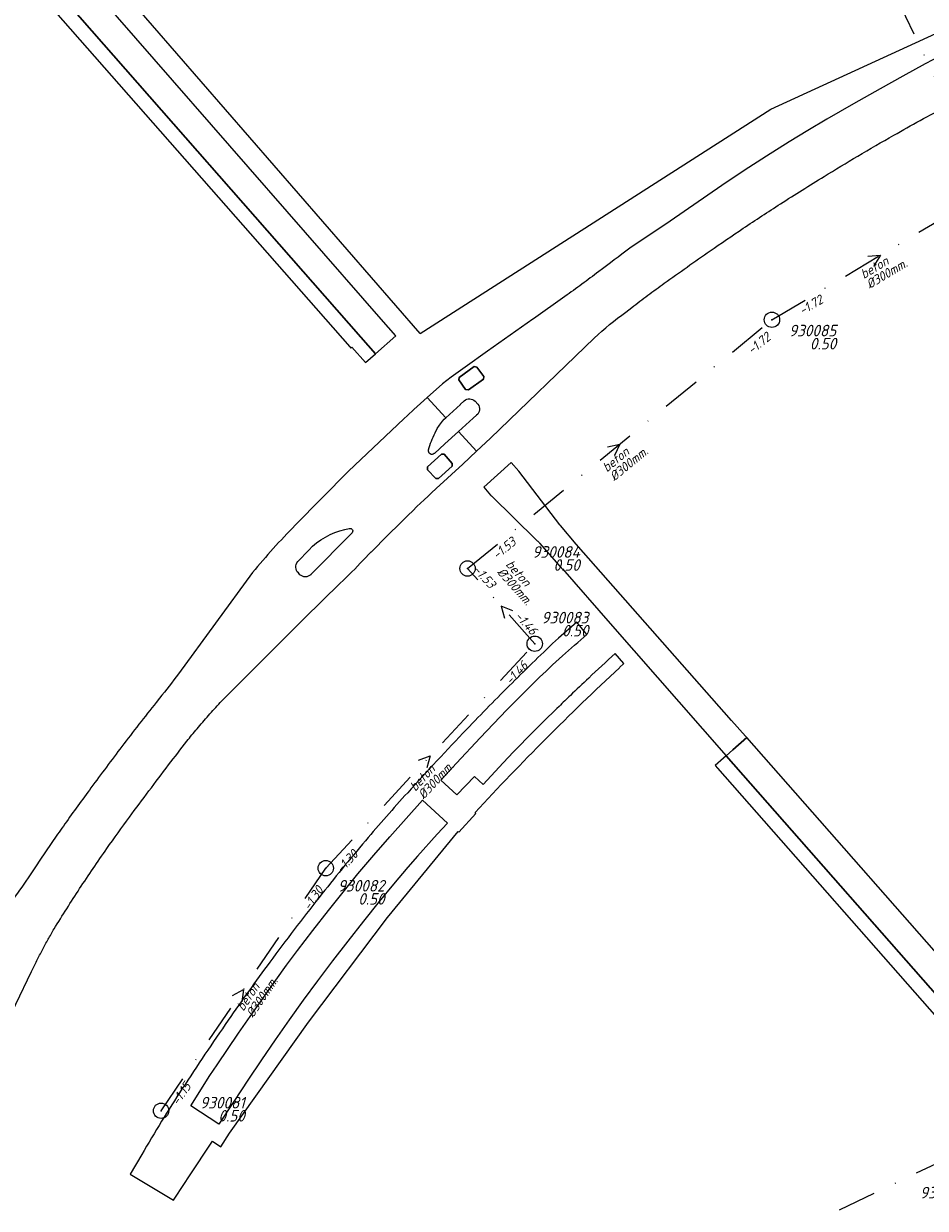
# Model space of a CAD drawing. Extents: x 148869 to 161638, y 453607 to 469810.
# Tile 675 of 1056: x 153787 to 153904, y 468300 to 468453. Entities that reach past the tile are written whole.
import ezdxf
from ezdxf.enums import TextEntityAlignment as Align
from ezdxf.lldxf.tags import DXFTag

# ---------------------------------------------------------------- set-up
doc = ezdxf.new("R2010")
doc.units = 0
doc.header["$PDMODE"] = 32
doc.header["$PDSIZE"] = 2
doc.linetypes.add('RI-VWA', pattern=[11, 5, -3, 0, -3])
doc.layers.get('0').update_dxf_attribs({"linetype": 'CONTINUOUS'})
for name, color, linetype in [('B-OI-RI-BOB-T18-niet meenemen', 252, 'CONTINUOUS'), ('B-OI-RI-DIAMETER-T18-niet meenemen', 252, 'CONTINUOUS'), ('B-OI-RI-MATERIAAL-T18-niet meenemen', 252, 'CONTINUOUS'), ('B-OI-RI-STROOMRICHTING-S-niet meenemen', 252, 'CONTINUOUS'), ('B-OI-RI-VWA_PUTDEKSELHOOGTE-T25-niet meenemen', 252, 'CONTINUOUS'), ('gs dwa', 252, 'CONTINUOUS')]:
    doc.layers.add(name, color=color, linetype=linetype)
for name, color, linetype, lineweight in [('B-OI-RI-PERSLEIDING-G-niet meenemen', 190, 'RI-PERS', 18), ('B-OI-RI-VWA_TRANSPORTLEIDING-G-niet meenemen', 252, 'RI-VWA', 18), ('B-RO-VH-VERHARDING_ASFALT-GV', 251, 'CONTINUOUS', 18), ('B-RO-VH-VERHARDING_OPEN-GV', 251, 'CONTINUOUS', 18)]:
    doc.layers.add(name, color=color, linetype=linetype, lineweight=lineweight)
doc.styles.add('iso15', font='ISO.shx', dxfattribs={"oblique": 15})
doc.styles.add('NLCS-ISO-M750_CURSIEF', font='NLCS-ISO.ttf', dxfattribs={"oblique": 15})
tags = doc.linetypes.add('RI-PERS', pattern='A,7,-2,["P",Standard,S=1.8,R=0,X=-0.5,Y=-0.9],-2,7,-2,[102,NLCS.SHX,S=1,R=180,X=0,Y=0],-2', length=22).pattern_tags.tags
tags[6] = DXFTag(74, 10)

# ---------------------------------------------------------------- blocks, each defined once
blk = doc.blocks.new('ACMAP_ANN_TEMPLATE_diam')
at = {"color": 0, "linetype": 'ByBlock', "style": 'iso15', "oblique": 15}
blk.add_attdef('diam', (0.5, -1.3), '', height=1.2, dxfattribs=at)
blk = doc.blocks.new('ACMAP_ANN_TEMPLATE_mat')
at = {"color": 0, "linetype": 'ByBlock', "style": 'iso15', "oblique": 15}
blk.add_attdef('mat', (0.5, 0.2), '', height=1.2, dxfattribs=at)
blk = doc.blocks.new('ACMAP_ANN_TEMPLATE_nap-l')
at = {"color": 0, "linetype": 'ByBlock', "style": 'iso15', "oblique": 15}
blk.add_attdef('nap-l', (3.3, 0.2), '', height=1.2, dxfattribs=at)
blk = doc.blocks.new('ACMAP_ANN_TEMPLATE_nap-r')
at = {"color": 0, "linetype": 'ByBlock', "style": 'iso15', "oblique": 15}
blk.add_attdef('nap-r', text='', height=1.2, dxfattribs=at).set_placement((-4.1, 0.2), align=Align.RIGHT)
blk = doc.blocks.new('ACMAP_ANN_TEMPLATE_puth-dwa')
at = {"color": 0, "linetype": 'ByBlock', "style": 'iso15', "oblique": 15}
blk.add_attdef('puth-dwa', text='', height=1.5, dxfattribs=at).set_placement((2.7, 1), align=Align.RIGHT)
blk = doc.blocks.new('ACMAP_ANN_TEMPLATE_putnr-dwa')
at = {"color": 0, "linetype": 'ByBlock', "style": 'iso15', "oblique": 15}
blk.add_attdef('putnr-dwa', text='', height=1.5, dxfattribs=at).set_placement((2.7, 2.7), align=Align.RIGHT)

msp = doc.modelspace()

# ---------------------------------------------------------------- linework, layer by layer
at = {"layer": 'B-OI-RI-PERSLEIDING-G-niet meenemen'}
for p, q in [((153838.9, 468413.2), (153781.6, 468479.2)), ((153884.4, 468442.3), (153949, 468471.9)), ((153838.9, 468413.2), (153884.4, 468442.3))]:
    msp.add_line(p, q, dxfattribs=at)
at = {"layer": 'B-OI-RI-STROOMRICHTING-S-niet meenemen'}
for points in [[(153897.03, 468423.23), (153898.64, 468423.35), (153897.77, 468421.99)], [(153863.24, 468398.48), (153864.81, 468398.83), (153864.15, 468397.36)], [(153850.92, 468377.22), (153849.42, 468377.81), (153849.84, 468376.26)], [(153838.71, 468357.81), (153840.22, 468358.37), (153839.77, 468356.83)], [(153814.57, 468327.28), (153815.98, 468328.07), (153815.76, 468326.47)]]:
    msp.add_lwpolyline(points, dxfattribs=at)
at = {"layer": 'B-OI-RI-VWA_TRANSPORTLEIDING-G-niet meenemen'}
for p, q in [((153886.47, 468486.65), (153912.72, 468431.73)), ((153884.56, 468414.97), (153912.72, 468431.73)), ((153845.06, 468382.69), (153884.56, 468414.97)), ((153853.78, 468372.93), (153845.06, 468382.69)), ((153826.66, 468343.81), (153853.78, 468372.93)), ((153805.29, 468312.32), (153826.66, 468343.81)), ((153873.3, 468289.88), (153909.71, 468307.29))]:
    msp.add_line(p, q, dxfattribs=at)
at = {"layer": 'B-RO-VH-VERHARDING_ASFALT-GV', "flags": 128}
for points in [[(153910.41, 468452.07), (153910.12, 468451.95), (153910.4, 468451.27), (153907.43, 468449.73), (153904.47, 468448.17), (153901.53, 468446.58), (153898.6, 468444.96), (153895.14, 468443), (153891.7, 468441.01), (153889.24, 468439.55), (153886.79, 468438.06), (153883.86, 468436.21), (153880.95, 468434.32), (153878.07, 468432.4), (153871.34, 468427.77), (153866.1, 468424.26)], [(153857.7, 468417.99), (153853.62, 468415.11), (153853.52, 468415.04), (153847.66, 468410.9), (153844.73, 468408.84), (153842.94, 468407.54), (153841.83, 468406.64), (153839.82, 468404.87), (153842.23, 468402.24), (153844.14, 468403.97), (153844.12, 468403.99), (153844.63, 468404.44)], [(153865.6, 468415.96), (153866.36, 468416.57)], [(153846.24, 468402.57), (153845.77, 468402.18), (153843.87, 468400.46), (153846.23, 468397.9), (153848.04, 468399.59), (153861.5, 468412.6)], [(153840.85, 468400.29), (153841.13, 468400.84), (153841.41, 468401.28), (153841.8, 468401.8), (153842.02, 468402.05), (153842.23, 468402.24), (153839.82, 468404.87), (153838.07, 468403.31), (153837.27, 468402.55), (153836.8, 468402.1), (153829.62, 468395.33), (153822.7, 468388.31)], [(153846.03, 468404.4), (153846.39, 468404.03)], [(153831.5, 468383.77), (153832.56, 468384.84), (153832.58, 468384.86), (153834.67, 468386.96), (153835.24, 468387.53), (153835.74, 468388.03), (153837.37, 468389.62), (153837.94, 468390.19), (153838.49, 468390.72), (153839.44, 468391.62), (153839.93, 468392.09), (153840.43, 468392.55), (153841.5, 468393.54), (153841.95, 468393.95), (153842.99, 468394.9), (153844.46, 468396.25), (153846.23, 468397.9), (153843.87, 468400.46), (153842.12, 468398.88), (153840.79, 468397.63), (153840.74, 468397.6)], [(153840, 468398.07), (153839.98, 468398.1)], [(153863.55, 468375.57), (153863.57, 468375.54), (153878.64, 468358.4), (153879.49, 468359.16), (153881.29, 468360.78), (153881.14, 468360.94), (153879.32, 468362.96), (153859.17, 468385.86), (153857.13, 468388.27), (153857.11, 468388.29), (153857.08, 468388.33), (153857.04, 468388.38), (153851.71, 468395.33), (153851.7, 468395.33), (153850.74, 468396.46), (153847.17, 468393.24), (153847.16, 468393.23), (153848.06, 468392.22), (153848.06, 468392.23), (153848.18, 468392.08), (153848.17, 468392.12), (153854.01, 468386.36)], [(153829.15, 468387.76), (153829.69, 468387.89)], [(153830, 468387.23), (153824.72, 468381.91), (153824.72, 468381.89)], [(153823.02, 468383.59), (153824.46, 468385.09)], [(153854.36, 468386.08), (153854.39, 468385.99), (153857.22, 468382.8), (153857.35, 468382.65), (153857.37, 468382.63), (153863.55, 468375.57)], [(153817.16, 468382.16), (153807.54, 468369.03)], [(153823.31, 468381.89), (153823.1, 468382.11)], [(153812.97, 468365.29), (153823.87, 468376.22), (153828.53, 468380.78)], [(153805.09, 468365.85), (153804.66, 468365.32)], [(153789.83, 468345.25), (153788.82, 468343.72)], [(153784.38, 468321.91), (153788.48, 468330.38)]]:
    msp.add_lwpolyline(points, dxfattribs=at)
at = {"layer": 'B-RO-VH-VERHARDING_ASFALT-GV'}
for points in [[(153903.82, 468440.85, -0.004073), (153907.3, 468442.73)], [(153900.37, 468438.92, -0.003854), (153903.82, 468440.85)], [(153895.7, 468436.21, -0.00416), (153900.37, 468438.92)], [(153891.33, 468433.56, -0.004831), (153895.7, 468436.21)], [(153885.68, 468430.02, -0.004582), (153891.33, 468433.56)], [(153880.83, 468426.84, -0.004729), (153885.68, 468430.02)], [(153876.54, 468423.91, -0.005244), (153880.83, 468426.84)], [(153866.1, 468424.26, -0.00242), (153862.08, 468421.22)], [(153870.58, 468419.7, -0.003724), (153876.54, 468423.91)], [(153862.08, 468421.22, -0.002572), (153859.9, 468419.59)], [(153859.9, 468419.59, -0.002649), (153857.7, 468417.99)], [(153868.46, 468418.15, -0.003581), (153870.58, 468419.7)], [(153866.36, 468416.57, -0.003274), (153868.46, 468418.15)], [(153861.5, 468412.6, -0.030198), (153865.6, 468415.96)], [(153844.63, 468404.44, -0.414388), (153846.03, 468404.4)], [(153846.39, 468404.03, -0.407344), (153846.24, 468402.57)], [(153839.98, 468398.1, -0.041516), (153840.85, 468400.29)], [(153840.74, 468397.6, -0.728383), (153840, 468398.07)], [(153822.7, 468388.31, 0.008503), (153819.84, 468385.28)], [(153824.46, 468385.09, -0.1485), (153829.15, 468387.76)], [(153829.69, 468387.89, -0.835312), (153830, 468387.23)], [(153854.01, 468386.36, -0.057606), (153854.36, 468386.08)], [(153819.84, 468385.28, 0.008099), (153817.16, 468382.16)], [(153823.1, 468382.11, -0.378777), (153823.02, 468383.59)], [(153828.53, 468380.78, 0.019127), (153831.5, 468383.77)], [(153824.72, 468381.89, -0.400284), (153823.31, 468381.89)], [(153807.54, 468369.03, -0.011704), (153805.09, 468365.85)], [(153804.66, 468365.32, 0.003139), (153802.41, 468362.47)], [(153811.44, 468363.61, -0.009038), (153812.97, 468365.29)], [(153809.95, 468361.89, -0.008121), (153811.44, 468363.61)], [(153802.41, 468362.47, 0.00391), (153800.2, 468359.59)], [(153808.64, 468360.28, -0.007198), (153809.95, 468361.89)], [(153806.26, 468357.2, -0.004214), (153808.64, 468360.28)], [(153800.2, 468359.59, 0.003648), (153796.19, 468354.23)], [(153801.18, 468350.43, -0.003948), (153806.26, 468357.2)], [(153796.19, 468354.23, 0.004116), (153792.79, 468349.54)], [(153792.79, 468349.54, 0.004144), (153791.3, 468347.41)], [(153798.24, 468346.34, -0.00655), (153801.18, 468350.43)], [(153791.3, 468347.41, 0.004677), (153789.83, 468345.25)], [(153794.72, 468341.16, -0.006333), (153798.24, 468346.34)], [(153788.82, 468343.72, -0.017602), (153784.37, 468337.49)], [(153791.4, 468335.91, -0.006566), (153794.72, 468341.16)], [(153790.63, 468334.57, -0.006674), (153791.4, 468335.91)], [(153789.89, 468333.22, -0.005797), (153790.63, 468334.57)], [(153789.17, 468331.8, -0.006195), (153789.89, 468333.22)], [(153788.48, 468330.38, -0.006476), (153789.17, 468331.8)]]:
    msp.add_lwpolyline(points, format="xyb", dxfattribs=at)
at = {"layer": 'B-RO-VH-VERHARDING_ASFALT-GV', "flags": 128}
for points in [[(153845.9, 468408.9), (153846.25, 468408.84), (153847.17, 468407.59), (153847.11, 468407.26), (153845.17, 468405.88), (153844.81, 468405.9), (153843.91, 468407.17), (153843.98, 468407.48)], [(153845.9, 468408.9), (153843.98, 468407.48), (153843.91, 468407.17), (153844.81, 468405.9), (153845.17, 468405.88), (153847.11, 468407.26), (153847.17, 468407.59), (153846.25, 468408.84)], [(153840.95, 468394.37), (153839.88, 468395.49), (153839.87, 468395.87), (153841.68, 468397.55), (153842.02, 468397.52), (153843.07, 468396.33), (153843.05, 468395.99), (153841.31, 468394.38)], [(153840.95, 468394.37), (153841.31, 468394.38), (153843.05, 468395.99), (153843.07, 468396.33), (153842.02, 468397.52), (153841.68, 468397.55), (153839.87, 468395.87), (153839.88, 468395.49)]]:
    msp.add_lwpolyline(points, close=True, dxfattribs=at)
at = {"layer": 'B-RO-VH-VERHARDING_OPEN-GV', "flags": 128}
for points in [[(153794.56, 468460.1), (153794.42, 468460.26), (153794.22, 468460.08), (153792.63, 468461.9), (153792.29, 468462.3), (153789.78, 468459.83), (153791.61, 468457.81), (153831.22, 468412.72), (153833.13, 468410.57), (153835.76, 468412.88), (153833.86, 468415.03)], [(153830.06, 468411.43), (153831.82, 468409.41), (153833.13, 468410.57), (153831.22, 468412.72), (153791.61, 468457.81), (153789.78, 468459.83), (153788.55, 468458.62), (153789.09, 468458.03), (153790.32, 468456.66), (153790.16, 468456.52), (153790.34, 468456.32), (153829.77, 468411.46), (153829.9, 468411.3)], [(153879.49, 468359.16), (153878.64, 468358.4), (153910.49, 468322.14), (153913.21, 468324.51), (153881.29, 468360.78)], [(153878.64, 468358.4), (153878.29, 468358.09), (153877.21, 468357.12), (153877.49, 468356.8), (153908.18, 468321.9), (153908.77, 468321.22), (153908.99, 468321.39), (153909.27, 468321.07), (153910.49, 468322.14)], [(153841.13, 468348.22), (153838.57, 468345.37), (153837.32, 468343.93), (153835.45, 468341.72), (153833.6, 468339.48), (153831.54, 468336.92), (153829.52, 468334.35), (153827.55, 468331.79), (153825.6, 468329.2), (153823.74, 468326.68), (153821.91, 468324.12), (153820.1, 468321.54), (153818.31, 468318.93), (153816.55, 468316.3), (153814.82, 468313.65), (153812.77, 468310.59), (153809.14, 468312.97), (153811.63, 468316.88), (153812.55, 468318.28), (153815.35, 468322.41), (153817.76, 468325.85), (153820.19, 468329.28), (153821.58, 468331.2), (153823, 468333.11), (153824.98, 468335.72), (153827, 468338.32), (153828.9, 468340.69), (153830.84, 468343.05), (153832.89, 468345.48), (153834.98, 468347.89), (153837.09, 468350.27), (153839.23, 468352.62), (153842.45, 468349.63)]]:
    msp.add_lwpolyline(points, close=True, dxfattribs=at)
for points in [[(153860.54, 468374.13), (153859.23, 468375.71), (153856.85, 468373.66)], [(153864.77, 468369.82), (153864.82, 468369.87), (153865.31, 468370.34), (153865.34, 468370.36), (153864.22, 468371.65)], [(153856.93, 468364.8), (153856.65, 468364.53), (153854.92, 468362.83), (153853.64, 468361.55), (153851.02, 468358.88), (153849.7, 468357.49), (153847.08, 468354.67), (153845.97, 468355.71), (153843.68, 468353.32), (153841.58, 468355.23), (153843.62, 468357.45), (153846.68, 468360.73), (153850.17, 468364.36), (153852.13, 468366.35), (153853.98, 468368.17)], [(153802.77, 468306.63), (153801.27, 468304.11), (153806.88, 468300.72), (153808.33, 468302.9), (153808.89, 468303.75), (153811.96, 468308.38), (153813.05, 468307.63), (153814.18, 468309.4), (153824.43, 468323.84), (153834.65, 468337.39), (153843.84, 468348.56), (153843.95, 468348.46), (153846.15, 468350.89), (153846.04, 468351.02)]]:
    msp.add_lwpolyline(points, dxfattribs=at)
at = {"layer": 'B-RO-VH-VERHARDING_OPEN-GV'}
for points in [[(153857.4, 468371.36, -0.007275), (153860.54, 468374.13)], [(153856.85, 468373.66, 0.006489), (153850.83, 468367.83)], [(153853.98, 468368.17, -0.00924), (153857.4, 468371.36)], [(153864.22, 468371.65, 0.00483), (153860.78, 468368.48)], [(153846.04, 468351.02, -0.018838), (153864.77, 468369.82)], [(153850.83, 468367.83, 0.006488), (153844.95, 468361.83)], [(153860.78, 468368.48, 0.003442), (153858.4, 468366.22)], [(153858.4, 468366.22, 0.001034), (153856.93, 468364.8)], [(153844.95, 468361.83, 0.006483), (153837.29, 468353.6)], [(153837.29, 468353.6, 0.008898), (153831.82, 468347.37)], [(153831.82, 468347.37, 0.008878), (153825.8, 468340)], [(153825.8, 468340, 0.008053), (153819.39, 468331.61)], [(153819.39, 468331.61, 0.008041), (153814, 468324.07)], [(153814, 468324.07, 0.006874), (153808.03, 468315.19)], [(153808.03, 468315.19, 0.007068), (153805.35, 468310.95)], [(153805.35, 468310.95, 0.007135), (153802.77, 468306.63)]]:
    msp.add_lwpolyline(points, format="xyb", dxfattribs=at)
at = {"layer": 'gs dwa'}
for p in [(153884.56, 468414.97), (153845.06, 468382.69), (153853.78, 468372.93), (153826.66, 468343.81), (153805.29, 468312.32)]:
    msp.add_point(p, dxfattribs=at)

# ---------------------------------------------------------------- block references
at = {"layer": 'B-OI-RI-BOB-T18-niet meenemen'}
ref = msp.add_blockref('ACMAP_ANN_TEMPLATE_nap-l', (153885.77, 468413.67), dxfattribs=dict(at, rotation=30.75985782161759))
ref.add_attrib('nap-l', '-1.72', (153888.51, 468415.53), dxfattribs={"layer": '0', "color": 0, "linetype": 'ByBlock', "height": 1.2, "rotation": 30.7599, "style": 'NLCS-ISO-M750_CURSIEF', "oblique": 15})
ref = msp.add_blockref('ACMAP_ANN_TEMPLATE_nap-r', (153887.81, 468414.91), dxfattribs=dict(at, rotation=39.25621574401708))
ref.add_attrib('nap-r', '-1.72', dxfattribs={"layer": '0', "color": 0, "linetype": 'ByBlock', "height": 1.2, "rotation": 39.2562, "style": 'NLCS-ISO-M750_CURSIEF', "oblique": 15}).set_placement((153884.51, 468412.47), align=Align.RIGHT)
ref = msp.add_blockref('ACMAP_ANN_TEMPLATE_nap-l', (153846.46, 468381.55), dxfattribs=dict(at, rotation=39.25621574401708))
ref.add_attrib('nap-l', '-1.53', (153848.89, 468383.8), dxfattribs={"layer": '0', "color": 0, "linetype": 'ByBlock', "height": 1.2, "rotation": 39.2562, "style": 'NLCS-ISO-M750_CURSIEF', "oblique": 15})
ref = msp.add_blockref('ACMAP_ANN_TEMPLATE_nap-r', (153850.5, 468376.82), dxfattribs=dict(at, rotation=311.7789597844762))
ref.add_attrib('nap-r', '-1.53', dxfattribs={"layer": '0', "color": 0, "linetype": 'ByBlock', "height": 1.2, "rotation": 311.779, "style": 'NLCS-ISO-M750_CURSIEF', "oblique": 15}).set_placement((153847.92, 468380.01), align=Align.RIGHT)
ref = msp.add_blockref('ACMAP_ANN_TEMPLATE_nap-l', (153848.76, 468378.81), dxfattribs=dict(at, rotation=311.7789597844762))
ref.add_attrib('nap-l', '-1.46', (153851.1, 468376.48), dxfattribs={"layer": '0', "color": 0, "linetype": 'ByBlock', "height": 1.2, "rotation": 311.779, "style": 'NLCS-ISO-M750_CURSIEF', "oblique": 15})
ref = msp.add_blockref('ACMAP_ANN_TEMPLATE_nap-r', (153855.93, 468372.83), dxfattribs=dict(at, rotation=47.03668722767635))
ref.add_attrib('nap-r', '-1.46', dxfattribs={"layer": '0', "color": 0, "linetype": 'ByBlock', "height": 1.2, "rotation": 47.0367, "style": 'NLCS-ISO-M750_CURSIEF', "oblique": 15}).set_placement((153852.99, 468369.97), align=Align.RIGHT)
ref = msp.add_blockref('ACMAP_ANN_TEMPLATE_nap-l', (153826.61, 468340.53), dxfattribs=dict(at, rotation=47.03668722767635))
ref.add_attrib('nap-l', '-1.30', (153828.71, 468343.08), dxfattribs={"layer": '0', "color": 0, "linetype": 'ByBlock', "height": 1.2, "rotation": 47.0367, "style": 'NLCS-ISO-M750_CURSIEF', "oblique": 15})
ref = msp.add_blockref('ACMAP_ANN_TEMPLATE_nap-r', (153828.88, 468344.21), dxfattribs=dict(at, rotation=55.83808080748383))
ref.add_attrib('nap-r', '-1.30', dxfattribs={"layer": '0', "color": 0, "linetype": 'ByBlock', "height": 1.2, "rotation": 55.8381, "style": 'NLCS-ISO-M750_CURSIEF', "oblique": 15}).set_placement((153826.42, 468340.93), align=Align.RIGHT)
ref = msp.add_blockref('ACMAP_ANN_TEMPLATE_nap-l', (153805.83, 468310.05), dxfattribs=dict(at, rotation=55.83808080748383))
ref.add_attrib('nap-l', '-1.15', (153807.51, 468312.9), dxfattribs={"layer": '0', "color": 0, "linetype": 'ByBlock', "height": 1.2, "rotation": 55.8381, "style": 'NLCS-ISO-M750_CURSIEF', "oblique": 15})
at = {"layer": 'B-OI-RI-DIAMETER-T18-niet meenemen'}
ref = msp.add_blockref('ACMAP_ANN_TEMPLATE_diam', (153896.15, 468419.81), dxfattribs=dict(at, rotation=30.75985782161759))
ref.add_attrib('diam', '%%c300mm.', (153897.24, 468418.95), dxfattribs={"layer": '0', "color": 0, "linetype": 'ByBlock', "height": 1.2, "rotation": 30.7599, "style": 'NLCS-ISO-M750_CURSIEF', "oblique": 15})
ref = msp.add_blockref('ACMAP_ANN_TEMPLATE_diam', (153862.88, 468394.66), dxfattribs=dict(at, rotation=39.25621574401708))
ref.add_attrib('diam', '%%c300mm.', (153864.09, 468393.97), dxfattribs={"layer": '0', "color": 0, "linetype": 'ByBlock', "height": 1.2, "rotation": 39.2562, "style": 'NLCS-ISO-M750_CURSIEF', "oblique": 15})
ref = msp.add_blockref('ACMAP_ANN_TEMPLATE_diam', (153849.44, 468383.41), dxfattribs=dict(at, rotation=311.7789597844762))
ref.add_attrib('diam', '%%c300mm.', (153848.81, 468382.17), dxfattribs={"layer": '0', "color": 0, "linetype": 'ByBlock', "height": 1.2, "rotation": 311.779, "style": 'NLCS-ISO-M750_CURSIEF', "oblique": 15})
ref = msp.add_blockref('ACMAP_ANN_TEMPLATE_diam', (153838.08, 468353.19), dxfattribs=dict(at, rotation=47.03668722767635))
ref.add_attrib('diam', '%%c300mm.', (153839.37, 468352.67), dxfattribs={"layer": '0', "color": 0, "linetype": 'ByBlock', "height": 1.2, "rotation": 47.0367, "style": 'NLCS-ISO-M750_CURSIEF', "oblique": 15})
ref = msp.add_blockref('ACMAP_ANN_TEMPLATE_diam', (153815.85, 468324.63), dxfattribs=dict(at, rotation=55.83808080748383))
ref.add_attrib('diam', '%%c300mm.', (153817.21, 468324.31), dxfattribs={"layer": '0', "color": 0, "linetype": 'ByBlock', "height": 1.2, "rotation": 55.8381, "style": 'NLCS-ISO-M750_CURSIEF', "oblique": 15})
at = {"layer": 'B-OI-RI-MATERIAAL-T18-niet meenemen'}
ref = msp.add_blockref('ACMAP_ANN_TEMPLATE_mat', (153896.15, 468419.81), dxfattribs=dict(at, rotation=30.75985782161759))
ref.add_attrib('mat', 'beton', (153896.48, 468420.24), dxfattribs={"layer": '0', "color": 0, "linetype": 'ByBlock', "height": 1.2, "rotation": 30.7599, "style": 'NLCS-ISO-M750_CURSIEF', "oblique": 15})
ref = msp.add_blockref('ACMAP_ANN_TEMPLATE_mat', (153862.88, 468394.66), dxfattribs=dict(at, rotation=39.25621574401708))
ref.add_attrib('mat', 'beton', (153863.14, 468395.13), dxfattribs={"layer": '0', "color": 0, "linetype": 'ByBlock', "height": 1.2, "rotation": 39.2562, "style": 'NLCS-ISO-M750_CURSIEF', "oblique": 15})
ref = msp.add_blockref('ACMAP_ANN_TEMPLATE_mat', (153849.44, 468383.41), dxfattribs=dict(at, rotation=311.7789597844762))
ref.add_attrib('mat', 'beton', (153849.93, 468383.17), dxfattribs={"layer": '0', "color": 0, "linetype": 'ByBlock', "height": 1.2, "rotation": 311.779, "style": 'NLCS-ISO-M750_CURSIEF', "oblique": 15})
ref = msp.add_blockref('ACMAP_ANN_TEMPLATE_mat', (153838.08, 468353.19), dxfattribs=dict(at, rotation=47.03668722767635))
ref.add_attrib('mat', 'beton', (153838.28, 468353.69), dxfattribs={"layer": '0', "color": 0, "linetype": 'ByBlock', "height": 1.2, "rotation": 47.0367, "style": 'NLCS-ISO-M750_CURSIEF', "oblique": 15})
ref = msp.add_blockref('ACMAP_ANN_TEMPLATE_mat', (153815.85, 468324.63), dxfattribs=dict(at, rotation=55.83808080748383))
ref.add_attrib('mat', 'beton', (153815.96, 468325.16), dxfattribs={"layer": '0', "color": 0, "linetype": 'ByBlock', "height": 1.2, "rotation": 55.8381, "style": 'NLCS-ISO-M750_CURSIEF', "oblique": 15})
at = {"layer": 'B-OI-RI-VWA_PUTDEKSELHOOGTE-T25-niet meenemen'}
ref = msp.add_blockref('ACMAP_ANN_TEMPLATE_putnr-dwa', (153890.21, 468410.12), dxfattribs=at)
ref.add_attrib('putnr-dwa', '930085', dxfattribs={"layer": '0', "color": 0, "linetype": 'ByBlock', "height": 1.5, "style": 'NLCS-ISO-M750_CURSIEF', "oblique": 15}).set_placement((153892.91, 468412.82), align=Align.RIGHT)
ref = msp.add_blockref('ACMAP_ANN_TEMPLATE_puth-dwa', (153890.21, 468410.12), dxfattribs=at)
ref.add_attrib('puth-dwa', '0.50', dxfattribs={"layer": '0', "color": 0, "linetype": 'ByBlock', "height": 1.5, "style": 'NLCS-ISO-M750_CURSIEF', "oblique": 15}).set_placement((153892.91, 468411.12), align=Align.RIGHT)
ref = msp.add_blockref('ACMAP_ANN_TEMPLATE_putnr-dwa', (153856.93, 468381.39), dxfattribs=at)
ref.add_attrib('putnr-dwa', '930084', dxfattribs={"layer": '0', "color": 0, "linetype": 'ByBlock', "height": 1.5, "style": 'NLCS-ISO-M750_CURSIEF', "oblique": 15}).set_placement((153859.63, 468384.09), align=Align.RIGHT)
ref = msp.add_blockref('ACMAP_ANN_TEMPLATE_puth-dwa', (153856.93, 468381.39), dxfattribs=at)
ref.add_attrib('puth-dwa', '0.50', dxfattribs={"layer": '0', "color": 0, "linetype": 'ByBlock', "height": 1.5, "style": 'NLCS-ISO-M750_CURSIEF', "oblique": 15}).set_placement((153859.63, 468382.39), align=Align.RIGHT)
ref = msp.add_blockref('ACMAP_ANN_TEMPLATE_putnr-dwa', (153858.05, 468372.87), dxfattribs=at)
ref.add_attrib('putnr-dwa', '930083', dxfattribs={"layer": '0', "color": 0, "linetype": 'ByBlock', "height": 1.5, "style": 'NLCS-ISO-M750_CURSIEF', "oblique": 15}).set_placement((153860.75, 468375.57), align=Align.RIGHT)
ref = msp.add_blockref('ACMAP_ANN_TEMPLATE_puth-dwa', (153858.05, 468372.87), dxfattribs=at)
ref.add_attrib('puth-dwa', '0.50', dxfattribs={"layer": '0', "color": 0, "linetype": 'ByBlock', "height": 1.5, "style": 'NLCS-ISO-M750_CURSIEF', "oblique": 15}).set_placement((153860.75, 468373.87), align=Align.RIGHT)
ref = msp.add_blockref('ACMAP_ANN_TEMPLATE_putnr-dwa', (153831.59, 468338.07), dxfattribs=at)
ref.add_attrib('putnr-dwa', '930082', dxfattribs={"layer": '0', "color": 0, "linetype": 'ByBlock', "height": 1.5, "style": 'NLCS-ISO-M750_CURSIEF', "oblique": 15}).set_placement((153834.29, 468340.77), align=Align.RIGHT)
ref = msp.add_blockref('ACMAP_ANN_TEMPLATE_puth-dwa', (153831.59, 468338.07), dxfattribs=at)
ref.add_attrib('puth-dwa', '0.50', dxfattribs={"layer": '0', "color": 0, "linetype": 'ByBlock', "height": 1.5, "style": 'NLCS-ISO-M750_CURSIEF', "oblique": 15}).set_placement((153834.29, 468339.07), align=Align.RIGHT)
ref = msp.add_blockref('ACMAP_ANN_TEMPLATE_putnr-dwa', (153813.45, 468309.92), dxfattribs=at)
ref.add_attrib('putnr-dwa', '930081', dxfattribs={"layer": '0', "color": 0, "linetype": 'ByBlock', "height": 1.5, "style": 'NLCS-ISO-M750_CURSIEF', "oblique": 15}).set_placement((153816.15, 468312.62), align=Align.RIGHT)
ref = msp.add_blockref('ACMAP_ANN_TEMPLATE_puth-dwa', (153813.45, 468309.92), dxfattribs=at)
ref.add_attrib('puth-dwa', '0.50', dxfattribs={"layer": '0', "color": 0, "linetype": 'ByBlock', "height": 1.5, "style": 'NLCS-ISO-M750_CURSIEF', "oblique": 15}).set_placement((153816.15, 468310.92), align=Align.RIGHT)
ref = msp.add_blockref('ACMAP_ANN_TEMPLATE_putnr-dwa', (153906.78, 468298.25), dxfattribs=at)
ref.add_attrib('putnr-dwa', '930210', dxfattribs={"layer": '0', "color": 0, "linetype": 'ByBlock', "height": 1.5, "style": 'NLCS-ISO-M750_CURSIEF', "oblique": 15}).set_placement((153909.48, 468300.95), align=Align.RIGHT)

doc.saveas('drawing.dxf')
